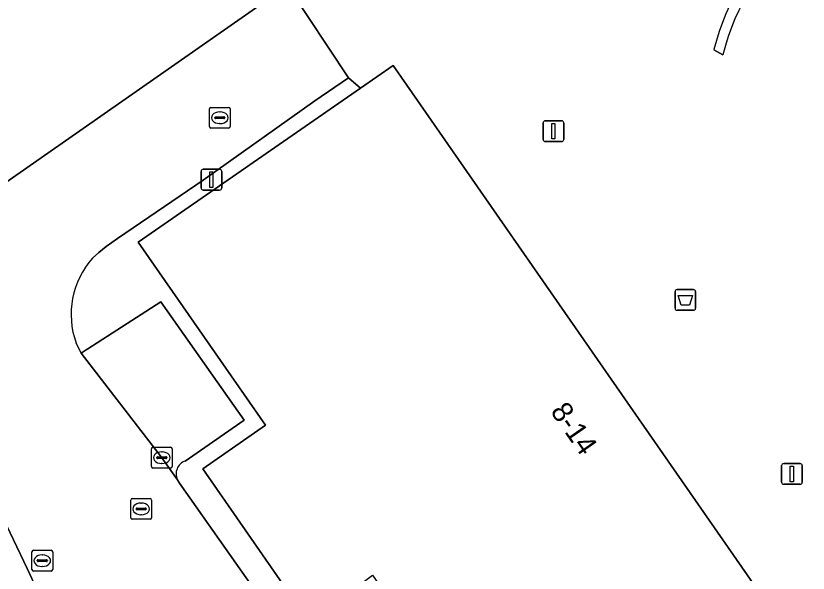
# Model space of a CAD drawing. Extents: x 161087 to 161926, y 382572 to 383873.
# Drawn here: x 161413.92 to 161452.07, y 383005.19 to 383032.06 of the extents above; entities that cross this region are included whole.
import ezdxf

# ---------------------------------------------------------------- set-up
doc = ezdxf.new("R2010")
doc.units = 0
for name, color, linetype in [('IMGEO_Afvalbak', 7, 'Continuous'), ('IMGEO_Brandkraan', 7, 'Continuous'), ('IMGEO_Erf', 7, 'Continuous'), ('IMGEO_Kolk', 7, 'Continuous'), ('IMGEO_Lichtmast', 7, 'Continuous'), ('IMGEO_Pand', 7, 'Continuous'), ('IMGEO_Pand_nummerreeks', 7, 'Continuous'), ('IMGEO_Parkeervlak_open', 7, 'Continuous'), ('IMGEO_Rijbaan_lokaal_gesloten', 7, 'Continuous'), ('IMGEO_Rijbaan_lokaal_open', 7, 'Continuous'), ('IMGEO_Voetgangersgebied_open', 7, 'Continuous'), ('IMGEO_Voetpad_open', 7, 'Continuous')]:
    doc.layers.add(name, color=color, linetype=linetype)

msp = doc.modelspace()

# ---------------------------------------------------------------- linework, layer by layer
at = {"layer": 'IMGEO_Afvalbak'}
for p, q in [((161445.662, 383017.963), (161445.662, 383018.763)), ((161445.662, 383018.763), (161445.662, 383017.963)), ((161445.762, 383018.863), (161446.552, 383018.863)), ((161446.552, 383018.863), (161445.762, 383018.863)), ((161446.652, 383018.763), (161446.652, 383017.963)), ((161446.652, 383017.963), (161446.652, 383018.763)), ((161446.552, 383017.863), (161445.762, 383017.863)), ((161445.762, 383017.863), (161446.552, 383017.863))]:
    msp.add_line(p, q, dxfattribs=at)
msp.add_lwpolyline([(161445.805, 383018.577), (161446.509, 383018.577), (161446.36, 383018.107), (161445.954, 383018.107), (161445.805, 383018.577)], dxfattribs=at)
for centre, start, end in [((161445.762, 383018.763), 90, 180), ((161445.762, 383018.763), 90, 180), ((161446.552, 383018.763), 0, 90), ((161446.552, 383018.763), 360, 90), ((161445.762, 383017.963), 180, 270), ((161445.762, 383017.963), 180, 270), ((161446.552, 383017.963), 270, 0), ((161446.552, 383017.963), 270, 0)]:
    msp.add_arc(centre, 0.1, start, end, dxfattribs=at)
at = {"layer": 'IMGEO_Brandkraan'}
for p, q in [((161419.451, 383007.863), (161419.451, 383008.715)), ((161419.526, 383008.789), (161420.378, 383008.789)), ((161419.939, 383008.569), (161419.964, 383008.569)), ((161420.452, 383008.715), (161420.452, 383007.863)), ((161419.71, 383008.283), (161419.71, 383008.295)), ((161420.148, 383008.246), (161419.75, 383008.246)), ((161419.753, 383008.332), (161420.151, 383008.332)), ((161420.194, 383008.295), (161420.194, 383008.283)), ((161420.378, 383007.789), (161419.526, 383007.789)), ((161419.962, 383008.009), (161419.937, 383008.009))]:
    msp.add_line(p, q, dxfattribs=at)
for points in [[(161419.451, 383007.863), (161419.451, 383008.715)], [(161419.526, 383008.789), (161420.378, 383008.789)], [(161420.452, 383008.715), (161420.452, 383007.863)], [(161420.378, 383007.789), (161419.526, 383007.789)]]:
    msp.add_lwpolyline(points, dxfattribs=at)
for centre, radius, start, end in [((161419.528, 383008.713), 0.0765, 91.552, 178.448), ((161419.528, 383008.713), 0.0765, 91.552, 178.448), ((161420.376, 383008.713), 0.0765, 1.552, 88.448), ((161420.376, 383008.713), 0.0765, 1.552, 88.448), ((161419.75, 383008.292), 0.0403, 85.8775, 175.7526), ((161419.747, 383008.282), 0.0366, 178.938, 274.7102), ((161420.151, 383008.289), 0.043, 264.8664, 352.4533), ((161420.155, 383008.294), 0.0386, 1.7309, 96.639), ((161419.528, 383007.865), 0.0765, 181.552, 268.448), ((161419.528, 383007.865), 0.0765, 181.552, 268.448), ((161420.376, 383007.865), 0.0765, 271.552, 358.448), ((161420.376, 383007.865), 0.0765, 271.552, 358.448)]:
    msp.add_arc(centre, radius, start, end, dxfattribs=at)
for centre, major_axis, ratio, start_param, end_param in [((161419.938, 383008.289), (-0.387, 0.002), 0.722429, 4.712389, 7.853982), ((161419.963, 383008.289), (-0.39, 0.002), 0.717154, 1.570796, 4.712389)]:
    msp.add_ellipse(centre, major_axis=major_axis, ratio=ratio, start_param=start_param, end_param=end_param, dxfattribs=at)
at = {"layer": 'IMGEO_Erf'}
msp.add_lwpolyline([(161388.74, 382981.499), (161410.144, 382990.822), (161415.169, 382993.16), (161417.52, 382994.232), (161419.322, 382995.053), (161418.338, 382997.214), (161417.132, 382999.861), (161414.685, 383004.941), (161414.454, 383005.42), (161409.715, 383015.36), (161407.742, 383019.325), (161407.562, 383019.577), (161412.727, 383023.533), (161409.862, 383027.631), (161398.174, 383044.348)], dxfattribs=at)
at = {"layer": 'IMGEO_Kolk'}
for p, q in [((161423.237, 383026.718), (161423.237, 383027.57)), ((161423.312, 383027.644), (161424.164, 383027.644)), ((161424.238, 383027.57), (161424.238, 383026.718)), ((161423.496, 383027.138), (161423.496, 383027.15)), ((161423.539, 383027.187), (161423.937, 383027.187)), ((161423.725, 383027.424), (161423.75, 383027.424)), ((161423.98, 383027.15), (161423.98, 383027.138)), ((161423.934, 383027.101), (161423.536, 383027.101)), ((161423.748, 383026.864), (161423.723, 383026.864)), ((161424.164, 383026.644), (161423.312, 383026.644)), ((161420.444, 383010.332), (161420.444, 383011.184)), ((161420.519, 383011.258), (161421.371, 383011.258)), ((161421.445, 383011.184), (161421.445, 383010.332)), ((161420.703, 383010.752), (161420.703, 383010.764)), ((161421.141, 383010.715), (161420.743, 383010.715)), ((161420.746, 383010.801), (161421.144, 383010.801)), ((161420.932, 383011.038), (161420.957, 383011.038)), ((161421.187, 383010.764), (161421.187, 383010.752)), ((161420.955, 383010.478), (161420.93, 383010.478)), ((161421.371, 383010.258), (161420.519, 383010.258)), ((161414.69, 383005.368), (161414.69, 383006.22)), ((161414.765, 383006.294), (161415.617, 383006.294)), ((161415.691, 383006.22), (161415.691, 383005.368)), ((161414.949, 383005.788), (161414.949, 383005.8)), ((161414.992, 383005.837), (161415.39, 383005.837)), ((161415.178, 383006.074), (161415.203, 383006.074)), ((161415.433, 383005.8), (161415.433, 383005.788)), ((161415.387, 383005.751), (161414.989, 383005.751)), ((161415.201, 383005.514), (161415.176, 383005.514)), ((161415.617, 383005.294), (161414.765, 383005.294))]:
    msp.add_line(p, q, dxfattribs=at)
for points in [[(161423.237, 383026.718), (161423.237, 383027.57)], [(161423.312, 383027.644), (161424.164, 383027.644)], [(161424.238, 383027.57), (161424.238, 383026.718)], [(161424.164, 383026.644), (161423.312, 383026.644)], [(161420.444, 383010.332), (161420.444, 383011.184)], [(161420.519, 383011.258), (161421.371, 383011.258)], [(161421.445, 383011.184), (161421.445, 383010.332)], [(161421.371, 383010.258), (161420.519, 383010.258)], [(161414.69, 383005.368), (161414.69, 383006.22)], [(161414.765, 383006.294), (161415.617, 383006.294)], [(161415.691, 383006.22), (161415.691, 383005.368)], [(161415.617, 383005.294), (161414.765, 383005.294)]]:
    msp.add_lwpolyline(points, dxfattribs=at)
for centre, radius, start, end in [((161423.314, 383027.568), 0.0765, 91.552, 178.448), ((161423.314, 383027.568), 0.0765, 91.552, 178.448), ((161424.162, 383027.568), 0.0765, 1.552, 88.448), ((161424.162, 383027.568), 0.0765, 1.552, 88.448), ((161423.536, 383027.147), 0.0403, 85.8775, 175.7526), ((161423.533, 383027.137), 0.0366, 178.938, 274.7102), ((161423.937, 383027.144), 0.043, 264.8664, 352.4533), ((161423.941, 383027.149), 0.0386, 1.7309, 96.639), ((161423.314, 383026.72), 0.0765, 181.552, 268.448), ((161423.314, 383026.72), 0.0765, 181.552, 268.448), ((161424.162, 383026.72), 0.0765, 271.552, 358.448), ((161424.162, 383026.72), 0.0765, 271.552, 358.448), ((161420.521, 383011.182), 0.0765, 91.552, 178.448), ((161420.521, 383011.182), 0.0765, 91.552, 178.448), ((161421.369, 383011.182), 0.0765, 1.552, 88.448), ((161421.369, 383011.182), 0.0765, 1.552, 88.448), ((161420.743, 383010.761), 0.0403, 85.8775, 175.7526), ((161420.74, 383010.751), 0.0366, 178.938, 274.7102), ((161421.144, 383010.758), 0.043, 264.8664, 352.4533), ((161421.148, 383010.763), 0.0386, 1.7309, 96.639), ((161420.521, 383010.334), 0.0765, 181.552, 268.448), ((161420.521, 383010.334), 0.0765, 181.552, 268.448), ((161421.369, 383010.334), 0.0765, 271.552, 358.448), ((161421.369, 383010.334), 0.0765, 271.552, 358.448), ((161414.767, 383006.218), 0.0765, 91.552, 178.448), ((161414.767, 383006.218), 0.0765, 91.552, 178.448), ((161415.615, 383006.218), 0.0765, 1.552, 88.448), ((161415.615, 383006.218), 0.0765, 1.552, 88.448), ((161414.989, 383005.797), 0.0403, 85.8775, 175.7526), ((161414.986, 383005.787), 0.0366, 178.938, 274.7102), ((161415.39, 383005.794), 0.043, 264.8664, 352.4533), ((161415.394, 383005.799), 0.0386, 1.7309, 96.639), ((161414.767, 383005.37), 0.0765, 181.552, 268.448), ((161414.767, 383005.37), 0.0765, 181.552, 268.448), ((161415.615, 383005.37), 0.0765, 271.552, 358.448), ((161415.615, 383005.37), 0.0765, 271.552, 358.448)]:
    msp.add_arc(centre, radius, start, end, dxfattribs=at)
for centre, major_axis, ratio, start_param, end_param in [((161423.724, 383027.144), (-0.387, 0.002), 0.722429, 4.712389, 7.853982), ((161423.749, 383027.144), (-0.39, 0.002), 0.717154, 1.570796, 4.712389), ((161420.931, 383010.758), (-0.387, 0.002), 0.722429, 4.712389, 7.853982), ((161420.956, 383010.758), (-0.39, 0.002), 0.717154, 1.570796, 4.712389), ((161415.177, 383005.794), (-0.387, 0.002), 0.722429, 4.712389, 7.853982), ((161415.202, 383005.794), (-0.39, 0.002), 0.717154, 1.570796, 4.712389)]:
    msp.add_ellipse(centre, major_axis=major_axis, ratio=ratio, start_param=start_param, end_param=end_param, dxfattribs=at)
at = {"layer": 'IMGEO_Lichtmast'}
for p, q in [((161439.31, 383026.096), (161439.31, 383026.896)), ((161439.31, 383026.896), (161439.31, 383026.096)), ((161439.41, 383026.996), (161440.2, 383026.996)), ((161440.2, 383026.996), (161439.41, 383026.996)), ((161440.3, 383026.896), (161440.3, 383026.096)), ((161440.3, 383026.096), (161440.3, 383026.896)), ((161440.2, 383025.996), (161439.41, 383025.996)), ((161439.41, 383025.996), (161440.2, 383025.996)), ((161422.839, 383023.758), (161422.839, 383024.558)), ((161422.839, 383024.558), (161422.839, 383023.758)), ((161422.939, 383024.658), (161423.729, 383024.658)), ((161423.729, 383024.658), (161422.939, 383024.658)), ((161423.829, 383024.558), (161423.829, 383023.758)), ((161423.829, 383023.758), (161423.829, 383024.558)), ((161423.729, 383023.658), (161422.939, 383023.658)), ((161422.939, 383023.658), (161423.729, 383023.658)), ((161450.794, 383009.574), (161450.794, 383010.374)), ((161450.794, 383010.374), (161450.794, 383009.574)), ((161450.894, 383010.474), (161451.684, 383010.474)), ((161451.684, 383010.474), (161450.894, 383010.474)), ((161451.784, 383010.374), (161451.784, 383009.574)), ((161451.784, 383009.574), (161451.784, 383010.374)), ((161451.684, 383009.474), (161450.894, 383009.474)), ((161450.894, 383009.474), (161451.684, 383009.474))]:
    msp.add_line(p, q, dxfattribs=at)
for points in [[(161439.73, 383026.871), (161439.88, 383026.871), (161439.88, 383026.121), (161439.73, 383026.121), (161439.73, 383026.871)], [(161423.259, 383024.533), (161423.409, 383024.533), (161423.409, 383023.783), (161423.259, 383023.783), (161423.259, 383024.533)], [(161451.214, 383010.349), (161451.364, 383010.349), (161451.364, 383009.599), (161451.214, 383009.599), (161451.214, 383010.349)]]:
    msp.add_lwpolyline(points, dxfattribs=at)
for centre, start, end in [((161439.41, 383026.896), 90, 180), ((161439.41, 383026.896), 90, 180), ((161440.2, 383026.896), 0, 90), ((161440.2, 383026.896), 360, 90), ((161439.41, 383026.096), 180, 270), ((161439.41, 383026.096), 180, 270), ((161440.2, 383026.096), 270, 0), ((161440.2, 383026.096), 270, 0), ((161422.939, 383024.558), 90, 180), ((161422.939, 383024.558), 90, 180), ((161423.729, 383024.558), 0, 90), ((161423.729, 383024.558), 360, 90), ((161422.939, 383023.758), 180, 270), ((161422.939, 383023.758), 180, 270), ((161423.729, 383023.758), 270, 0), ((161423.729, 383023.758), 270, 0), ((161450.894, 383010.374), 90, 180), ((161450.894, 383010.374), 90, 180), ((161451.684, 383010.374), 0, 90), ((161451.684, 383010.374), 360, 90), ((161450.894, 383009.574), 180, 270), ((161450.894, 383009.574), 180, 270), ((161451.684, 383009.574), 270, 0), ((161451.684, 383009.574), 270, 0)]:
    msp.add_arc(centre, 0.1, start, end, dxfattribs=at)
at = {"layer": 'IMGEO_Pand'}
for points in [[(161412.451, 383054.33), (161398.174, 383044.348), (161409.862, 383027.631), (161412.727, 383023.533), (161427.003, 383033.515)], [(161432.084, 383029.67), (161430.511, 383028.577), (161419.813, 383021.148), (161425.945, 383012.319), (161422.916, 383010.215), (161427.979, 383002.924), (161430.7, 383004.814), (161431.098, 383005.09), (161434.633, 383000), (161443.414, 382987.355), (161444.633, 382985.599), (161454.371, 382992.577), (161452.344, 382995.497), (161454.686, 382997.124), (161453.475, 382998.869), (161452.689, 383000)]]:
    msp.add_lwpolyline(points, close=True, dxfattribs=at)
at = {"layer": 'IMGEO_Parkeervlak_open'}
for points in [[(161420.893, 383018.265), (161417.389, 383016.01), (161417.299, 383015.952), (161417.068, 383015.803), (161420.913, 383010.799), (161420.945, 383010.758), (161421.695, 383009.685)], [(161422.068, 383010.597), (161424.916, 383012.571), (161420.893, 383018.265)]]:
    msp.add_lwpolyline(points, dxfattribs=at)
msp.add_arc((161422.293, 383009.973), 0.664, 109.8527, 205.6591, dxfattribs=at)
at = {"layer": 'IMGEO_Rijbaan_lokaal_gesloten'}
msp.add_lwpolyline([(161447.536, 383030.425), (161447.971, 383030.182)], dxfattribs=at)
for centre, radius, start, end in [((161458.042, 383027.906), 10.803, 127.8943, 166.5138), ((161458.764, 383027.539), 11.112, 128.8019, 166.2422)]:
    msp.add_arc(centre, radius, start, end, dxfattribs=at)
at = {"layer": 'IMGEO_Rijbaan_lokaal_open'}
for points in [[(161417.604, 383020.381), (161417.91, 383020.65), (161418.27, 383020.939), (161418.812, 383021.329), (161422.94, 383024.131), (161428.322, 383027.951), (161429.943, 383029.064), (161427.003, 383033.515), (161412.727, 383023.533)], [(161421.803, 383009.532), (161421.695, 383009.685), (161420.945, 383010.758), (161420.913, 383010.799), (161417.068, 383015.803), (161416.82, 383016.281)], [(161409.715, 383015.36), (161414.454, 383005.42), (161414.685, 383004.941), (161417.132, 382999.861), (161418.338, 382997.214), (161419.322, 382995.053), (161417.52, 382994.232), (161415.169, 382993.16), (161410.144, 382990.822), (161415.566, 382983.827), (161419.886, 382987.089), (161426.215, 382978.943), (161437.551, 382986.827), (161428.491, 383000), (161426.487, 383002.856), (161426.413, 383002.962), (161421.803, 383009.532)]]:
    msp.add_lwpolyline(points, dxfattribs=at)
msp.add_arc((161420.682, 383017.667), 4.104, 138.6037, 199.7455, dxfattribs=at)
at = {"layer": 'IMGEO_Voetgangersgebied_open'}
msp.add_lwpolyline([(161436.953, 383077.304), (161432.896, 383074.264), (161410.333, 383057.358), (161412.451, 383054.33), (161427.003, 383033.515), (161429.943, 383029.064), (161430.511, 383028.577), (161432.084, 383029.67), (161452.689, 383000), (161453.475, 382998.869), (161463.693, 383005.964), (161466.917, 383001.359), (161482.447, 383012.169)], close=True, dxfattribs=at)
msp.add_lwpolyline([(161447.971, 383030.182), (161447.536, 383030.425)], dxfattribs=at)
for centre, radius, start, end in [((161458.042, 383027.906), 10.803, 127.8943, 166.5138), ((161458.764, 383027.539), 11.112, 128.8019, 166.2422)]:
    msp.add_arc(centre, radius, start, end, dxfattribs=at)
at = {"layer": 'IMGEO_Voetpad_open'}
for points in [[(161419.813, 383021.148), (161430.511, 383028.577), (161429.943, 383029.064), (161428.322, 383027.951), (161422.94, 383024.131), (161418.812, 383021.329), (161418.27, 383020.939), (161417.91, 383020.65), (161417.604, 383020.381)], [(161427.979, 383002.924), (161422.916, 383010.215), (161425.945, 383012.319), (161419.813, 383021.148)], [(161416.82, 383016.281), (161417.068, 383015.803), (161417.299, 383015.952), (161417.389, 383016.01), (161420.893, 383018.265), (161424.916, 383012.571), (161422.068, 383010.597)], [(161421.695, 383009.685), (161421.803, 383009.532), (161426.413, 383002.962), (161426.487, 383002.856)]]:
    msp.add_lwpolyline(points, dxfattribs=at)
for centre, radius, start, end in [((161420.682, 383017.667), 4.104, 138.6037, 199.7455), ((161422.293, 383009.973), 0.664, 109.8527, 205.6591)]:
    msp.add_arc(centre, radius, start, end, dxfattribs=at)

# ---------------------------------------------------------------- texts
at = {"layer": 'IMGEO_Pand_nummerreeks'}
msp.add_text('8-14', height=1, rotation=304.8242, dxfattribs=at).set_placement((161439.632, 383012.985))

doc.saveas('drawing.dxf')
